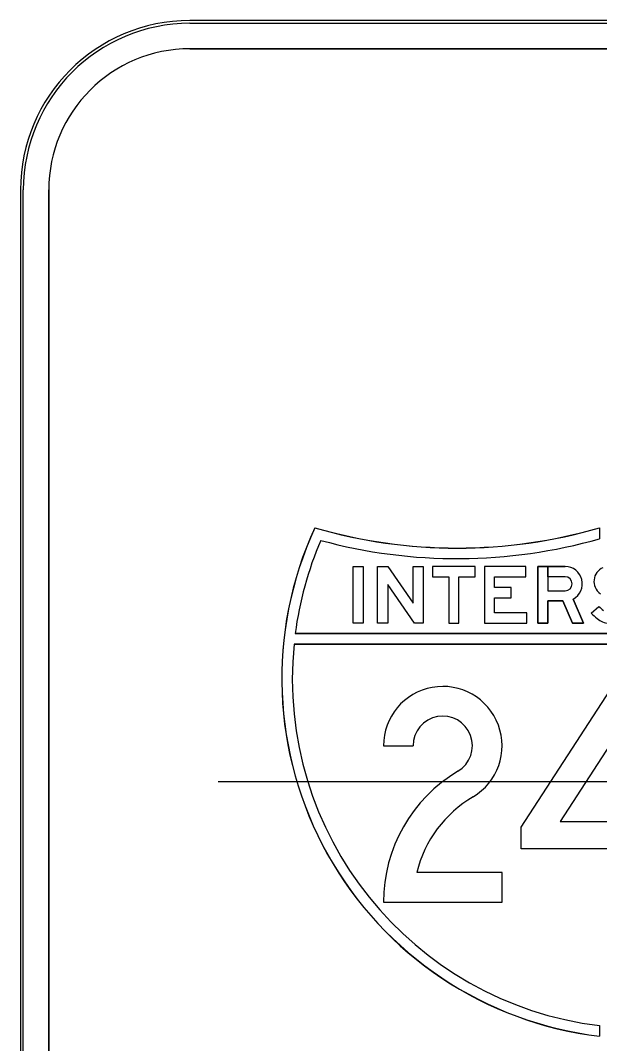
# Model space of a CAD drawing. Extents: x 2149961 to 2150220, y 145114 to 145240.
# Drawn here: x 2150197.47 to 2150200.89, y 145140.78 to 145146.82 of the extents above; entities that cross this region are included whole.
import ezdxf

# ---------------------------------------------------------------- set-up
doc = ezdxf.new("R2010")
doc.units = 0
for name, color, linetype in [('GSBWFILL', 7, 'Continuous'), ('GSCOLORFILL', 7, 'Continuous'), ('GSOUTLINE', 7, 'Continuous'), ('TEXT', 7, 'Continuous')]:
    doc.layers.add(name, color=color, linetype=linetype)

msp = doc.modelspace()

# ---------------------------------------------------------------- linework, layer by layer
at = {"layer": 'GSBWFILL'}
for p, q in [((2150211.9727, 145146.8166), (2150198.4727, 145146.8166)), ((2150198.4727, 145146.6499), (2150211.9727, 145146.6499)), ((2150197.4727, 145145.8166), (2150197.4727, 145131.3166)), ((2150197.6393, 145131.3166), (2150197.6393, 145145.8166)), ((2150199.6142, 145142.5383), (2150199.7892, 145142.5383)), ((2150200.3142, 145141.7914), (2150199.8108, 145141.7914))]:
    msp.add_line(p, q, dxfattribs=at)
for points in [[(2150200.8892, 145143.8248), (2150200.8892, 145143.7597)], [(2150200.7337, 145143.404), (2150200.795, 145143.2623), (2150200.7297, 145143.2623), (2150200.6734, 145143.3923), (2150200.5851, 145143.3923), (2150200.585, 145143.2623), (2150200.525, 145143.2623), (2150200.525, 145143.5956), (2150200.585, 145143.5956), (2150200.5851, 145143.4523), (2150200.6862, 145143.4523)], [(2150200.5851, 145143.5356), (2150200.5851, 145143.5956), (2150200.6862, 145143.5956)], [(2150200.6862, 145143.5356), (2150200.5851, 145143.5356)], [(2150200.8406, 145143.3213), (2150200.886, 145143.3605)], [(2150199.0938, 145143.1998), (2150202.6847, 145143.1998)], [(2150202.6918, 145143.1373), (2150199.0867, 145143.1373)], [(2150199.6142, 145141.6164), (2150200.3142, 145141.6164), (2150200.3142, 145141.7914)], [(2150200.8892, 145140.8877), (2150200.8892, 145140.8248)]]:
    msp.add_lwpolyline(points, dxfattribs=at)
for points in [[(2150199.4347, 145143.2623), (2150199.4347, 145143.5956), (2150199.4947, 145143.5956), (2150199.4947, 145143.2623)], [(2150199.8493, 145143.5956), (2150199.8493, 145143.2623), (2150199.7976, 145143.2623), (2150199.6393, 145143.4906), (2150199.6393, 145143.2623), (2150199.5793, 145143.2623), (2150199.5793, 145143.5956), (2150199.6395, 145143.5956), (2150199.7893, 145143.3796), (2150199.7893, 145143.5956)], [(2150199.9046, 145143.5356), (2150199.9996, 145143.5356), (2150199.9996, 145143.2623), (2150200.0596, 145143.2623), (2150200.0596, 145143.5356), (2150200.1546, 145143.5356), (2150200.1546, 145143.5956), (2150199.9046, 145143.5956)], [(2150200.4599, 145143.3223), (2150200.2699, 145143.3223), (2150200.2699, 145143.4119), (2150200.3683, 145143.4119), (2150200.3683, 145143.4719), (2150200.2699, 145143.4719), (2150200.2699, 145143.5356), (2150200.4549, 145143.5356), (2150200.4549, 145143.5956), (2150200.2099, 145143.5956), (2150200.2099, 145143.2623), (2150200.4599, 145143.2623)], [(2150200.4267, 145141.9298), (2150200.4267, 145142.0585), (2150200.9517, 145142.8664), (2150201.1267, 145142.8664), (2150201.1267, 145142.0923), (2150201.2017, 145142.0923), (2150201.2017, 145141.9298), (2150201.1267, 145141.9298), (2150201.1267, 145141.6164), (2150200.9517, 145141.6164), (2150200.9517, 145142.5452), (2150200.6574, 145142.0923), (2150200.9517, 145142.0923), (2150200.9517, 145141.9298)]]:
    msp.add_lwpolyline(points, close=True, dxfattribs=at)
for centre, radius, start, end in [((2150198.4727, 145145.8166), 1, 90, 180), ((2150198.4727, 145145.8166), 0.8333, 90, 180), ((2150201.1392, 145142.935), 2.125, 155.24688, 263.24367), ((2150200.0494, 145146.7048), 3, 253.74222, 286.25778), ((2150201.1392, 145142.935), 2.0625, 156.72666, 172.62476), ((2150200.0494, 145146.7048), 3.0625, 254.76427, 285.91708), ((2150201.1392, 145142.935), 2.0625, 174.3723, 263.03794)]:
    msp.add_arc(centre, radius, start, end, dxfattribs=at)
for centre, major_axis, ratio, start_param, end_param in [((2150200.6862, 145143.4939), (0, 0.1017), 0.999999, 3.62744, 6.283185), ((2150200.9436, 145143.5084), (0, 0.0872), 0.999999, 0.407095, 1.468557), ((2150200.6862, 145143.4939), (0, 0.0417), 0.999999, 3.141593, 6.283185), ((2150200.9517, 145143.5076), (0, 0.0953), 0.999999, 1.468557, 1.941238), ((2150200.9323, 145143.5), (0, 0.0745), 0.999999, 1.941238, 2.621157), ((2150201.0163, 145143.4731), (0, 0.1722), 0.999999, 2.283243, 2.489697), ((2150201.0163, 145143.4731), (0, 0.2322), 0.999999, 2.283243, 2.489697), ((2150200.968, 145143.4098), (0, 0.1525), 0.999999, 2.489697, 2.979885), ((2150199.9642, 145142.5383), (0, 0.35), 0.999996, 3.677015, 7.853982), ((2150199.9642, 145142.5383), (0, 0.175), 0.999996, 3.677015, 7.853982), ((2150200.5111, 145141.6164), (0, 0.8969), 0.999996, 0.535422, 1.570802), ((2150200.5111, 145141.6164), (0, 0.7219), 0.999996, 0.535422, 1.32594)]:
    msp.add_ellipse(centre, major_axis=major_axis, ratio=ratio, start_param=start_param, end_param=end_param, dxfattribs=at)
at = {"layer": 'GSCOLORFILL'}
for p, q in [((2150211.9727, 145146.8166), (2150198.4727, 145146.8166)), ((2150211.9727, 145146.8166), (2150198.4727, 145146.8166)), ((2150211.9727, 145146.8166), (2150198.4727, 145146.8166)), ((2150198.4727, 145146.7999), (2150211.9727, 145146.7999)), ((2150198.4727, 145146.6499), (2150211.9727, 145146.6499)), ((2150197.4727, 145145.8166), (2150197.4727, 145131.3166)), ((2150197.4727, 145145.8166), (2150197.4727, 145131.3166)), ((2150197.4727, 145145.8166), (2150197.4727, 145131.3166)), ((2150197.4893, 145131.3166), (2150197.4893, 145145.8166)), ((2150197.6393, 145131.3166), (2150197.6393, 145145.8166)), ((2150199.6142, 145142.5383), (2150199.7892, 145142.5383)), ((2150200.3142, 145141.7914), (2150199.8108, 145141.7914))]:
    msp.add_line(p, q, dxfattribs=at)
for points in [[(2150200.8892, 145143.8248), (2150200.8892, 145143.7597)], [(2150200.7337, 145143.404), (2150200.795, 145143.2623), (2150200.7297, 145143.2623), (2150200.6734, 145143.3923), (2150200.5851, 145143.3923), (2150200.585, 145143.2623), (2150200.525, 145143.2623), (2150200.525, 145143.5956), (2150200.585, 145143.5956), (2150200.5851, 145143.4523), (2150200.6862, 145143.4523)], [(2150200.5851, 145143.5356), (2150200.5851, 145143.5956), (2150200.6862, 145143.5956)], [(2150200.6862, 145143.5356), (2150200.5851, 145143.5356)], [(2150200.8406, 145143.3213), (2150200.886, 145143.3605)], [(2150202.6847, 145143.1998), (2150199.0938, 145143.1998)], [(2150199.0938, 145143.1998), (2150202.6847, 145143.1998)], [(2150199.0867, 145143.1373), (2150202.6918, 145143.1373)], [(2150202.6918, 145143.1373), (2150199.0867, 145143.1373)], [(2150199.6142, 145141.6164), (2150200.3142, 145141.6164), (2150200.3142, 145141.7914)], [(2150200.8892, 145140.8877), (2150200.8892, 145140.8248)], [(2150200.8892, 145140.8254), (2150200.8892, 145140.8248)]]:
    msp.add_lwpolyline(points, dxfattribs=at)
for points in [[(2150199.4347, 145143.2623), (2150199.4347, 145143.5956), (2150199.4947, 145143.5956), (2150199.4947, 145143.2623)], [(2150199.8493, 145143.5956), (2150199.8493, 145143.2623), (2150199.7976, 145143.2623), (2150199.6393, 145143.4906), (2150199.6393, 145143.2623), (2150199.5793, 145143.2623), (2150199.5793, 145143.5956), (2150199.6395, 145143.5956), (2150199.7893, 145143.3796), (2150199.7893, 145143.5956)], [(2150199.9046, 145143.5356), (2150199.9996, 145143.5356), (2150199.9996, 145143.2623), (2150200.0596, 145143.2623), (2150200.0596, 145143.5356), (2150200.1546, 145143.5356), (2150200.1546, 145143.5956), (2150199.9046, 145143.5956)], [(2150200.4599, 145143.3223), (2150200.2699, 145143.3223), (2150200.2699, 145143.4119), (2150200.3683, 145143.4119), (2150200.3683, 145143.4719), (2150200.2699, 145143.4719), (2150200.2699, 145143.5356), (2150200.4549, 145143.5356), (2150200.4549, 145143.5956), (2150200.2099, 145143.5956), (2150200.2099, 145143.2623), (2150200.4599, 145143.2623)], [(2150200.4267, 145141.9298), (2150200.4267, 145142.0585), (2150200.9517, 145142.8664), (2150201.1267, 145142.8664), (2150201.1267, 145142.0923), (2150201.2017, 145142.0923), (2150201.2017, 145141.9298), (2150201.1267, 145141.9298), (2150201.1267, 145141.6164), (2150200.9517, 145141.6164), (2150200.9517, 145142.5452), (2150200.6574, 145142.0923), (2150200.9517, 145142.0923), (2150200.9517, 145141.9298)]]:
    msp.add_lwpolyline(points, close=True, dxfattribs=at)
for centre, radius, start, end in [((2150198.4727, 145145.8166), 1, 90, 180), ((2150198.4727, 145145.8166), 1, 90, 180), ((2150198.4727, 145145.8166), 1, 90, 180), ((2150198.4727, 145145.8166), 0.9833, 90, 180), ((2150198.4727, 145145.8166), 0.8333, 90, 180), ((2150201.1392, 145142.935), 2.125, 155.24688, 263.24367), ((2150201.1392, 145142.935), 2.125, 155.24688, 263.24367), ((2150201.1392, 145142.935), 2.1243, 155.26218, 263.24157), ((2150200.0494, 145146.7048), 3, 253.74222, 286.25778), ((2150200.0494, 145146.7048), 3, 253.74222, 286.25778), ((2150200.0494, 145146.7048), 3.0006, 253.75306, 286.25411), ((2150201.1392, 145142.935), 2.0625, 156.72666, 172.62476), ((2150201.1392, 145142.935), 2.0625, 156.72666, 172.62476), ((2150200.0494, 145146.7048), 3.0625, 254.76427, 285.91708), ((2150200.0494, 145146.7048), 3.0625, 254.76427, 285.91708), ((2150201.1392, 145142.935), 2.0625, 174.3723, 263.03794), ((2150201.1392, 145142.935), 2.0625, 174.3723, 263.03794)]:
    msp.add_arc(centre, radius, start, end, dxfattribs=at)
for centre, major_axis, ratio, start_param, end_param in [((2150200.6862, 145143.4939), (0, 0.1017), 0.999999, 3.62744, 6.283185), ((2150200.9436, 145143.5084), (0, 0.0872), 0.999999, 0.407095, 1.468557), ((2150200.6862, 145143.4939), (0, 0.0417), 0.999999, 3.141593, 6.283185), ((2150200.9517, 145143.5076), (0, 0.0953), 0.999999, 1.468557, 1.941238), ((2150200.9323, 145143.5), (0, 0.0745), 0.999999, 1.941238, 2.621157), ((2150201.0163, 145143.4731), (0, 0.1722), 0.999999, 2.283243, 2.489697), ((2150201.0163, 145143.4731), (0, 0.2322), 0.999999, 2.283243, 2.489697), ((2150200.968, 145143.4098), (0, 0.1525), 0.999999, 2.489697, 2.979885), ((2150199.9642, 145142.5383), (0, 0.35), 0.999996, 3.677015, 7.853982), ((2150199.9642, 145142.5383), (0, 0.175), 0.999996, 3.677015, 7.853982), ((2150200.5111, 145141.6164), (0, 0.8969), 0.999996, 0.535422, 1.570802), ((2150200.5111, 145141.6164), (0, 0.7219), 0.999996, 0.535422, 1.32594)]:
    msp.add_ellipse(centre, major_axis=major_axis, ratio=ratio, start_param=start_param, end_param=end_param, dxfattribs=at)
at = {"layer": 'GSOUTLINE'}
for p, q in [((2150211.9727, 145146.8166), (2150198.4727, 145146.8166)), ((2150211.9727, 145146.6499), (2150198.4727, 145146.6499)), ((2150197.4727, 145145.8166), (2150197.4727, 145131.3166)), ((2150197.6393, 145145.8166), (2150197.6393, 145131.3166)), ((2150199.6142, 145142.5383), (2150199.7892, 145142.5383)), ((2150200.3142, 145141.7914), (2150199.8108, 145141.7914))]:
    msp.add_line(p, q, dxfattribs=at)
for points in [[(2150199.4347, 145143.2623), (2150199.4347, 145143.5956), (2150199.4947, 145143.5956), (2150199.4947, 145143.2623)], [(2150199.8493, 145143.5956), (2150199.8493, 145143.2623), (2150199.7976, 145143.2623), (2150199.6393, 145143.4906), (2150199.6393, 145143.2623), (2150199.5793, 145143.2623), (2150199.5793, 145143.5956), (2150199.6395, 145143.5956), (2150199.7893, 145143.3796), (2150199.7893, 145143.5956)], [(2150199.9046, 145143.5356), (2150199.9996, 145143.5356), (2150199.9996, 145143.2623), (2150200.0596, 145143.2623), (2150200.0596, 145143.5356), (2150200.1546, 145143.5356), (2150200.1546, 145143.5956), (2150199.9046, 145143.5956)], [(2150200.4599, 145143.3223), (2150200.2699, 145143.3223), (2150200.2699, 145143.4119), (2150200.3683, 145143.4119), (2150200.3683, 145143.4719), (2150200.2699, 145143.4719), (2150200.2699, 145143.5356), (2150200.4549, 145143.5356), (2150200.4549, 145143.5956), (2150200.2099, 145143.5956), (2150200.2099, 145143.2623), (2150200.4599, 145143.2623)], [(2150200.9517, 145141.6164), (2150200.9517, 145141.9298), (2150200.4267, 145141.9298), (2150200.4267, 145142.0585), (2150200.9517, 145142.8664), (2150201.1267, 145142.8664), (2150201.1267, 145142.0923), (2150201.2017, 145142.0923), (2150201.2017, 145141.9298), (2150201.1267, 145141.9298), (2150201.1267, 145141.6164)], [(2150200.9517, 145142.5452), (2150200.6574, 145142.0923), (2150200.9517, 145142.0923)]]:
    msp.add_lwpolyline(points, close=True, dxfattribs=at)
for points in [[(2150200.6862, 145143.5956), (2150200.525, 145143.5956), (2150200.525, 145143.2623), (2150200.585, 145143.2623), (2150200.5851, 145143.3923), (2150200.6734, 145143.3923), (2150200.7297, 145143.2623), (2150200.795, 145143.2623), (2150200.7337, 145143.404)], [(2150200.6862, 145143.5356), (2150200.585, 145143.5356), (2150200.5851, 145143.4523), (2150200.6862, 145143.4523)], [(2150200.8406, 145143.3213), (2150200.886, 145143.3605)], [(2150202.6847, 145143.1998), (2150199.0938, 145143.1998)], [(2150199.0867, 145143.1373), (2150202.6918, 145143.1373)], [(2150199.6142, 145141.6164), (2150200.3142, 145141.6164), (2150200.3142, 145141.7914)]]:
    msp.add_lwpolyline(points, dxfattribs=at)
for centre, radius, start, end in [((2150198.4727, 145145.8166), 1, 90, 180), ((2150198.4727, 145145.8166), 0.8333, 90, 180), ((2150201.1392, 145142.935), 2.125, 155.24688, 263.24367), ((2150200.0494, 145146.7048), 3, 253.74222, 286.25778), ((2150201.1392, 145142.935), 2.0625, 156.72666, 172.62476), ((2150200.0494, 145146.7048), 3.0625, 254.76427, 285.91708), ((2150201.1392, 145142.935), 2.0625, 174.3723, 263.03794)]:
    msp.add_arc(centre, radius, start, end, dxfattribs=at)
for centre, major_axis, ratio, start_param, end_param in [((2150200.6862, 145143.4939), (0, 0.1017), 0.999999, 3.62744, 6.283185), ((2150200.9436, 145143.5084), (0, 0.0872), 0.999999, 0.407095, 1.468557), ((2150200.6862, 145143.4939), (0, 0.0417), 0.999999, 3.141593, 6.283185), ((2150200.9517, 145143.5076), (0, 0.0953), 0.999999, 1.468557, 1.941238), ((2150200.9323, 145143.5), (0, 0.0745), 0.999999, 1.941238, 2.621157), ((2150201.0163, 145143.4731), (0, 0.1722), 0.999999, 2.283243, 2.489697), ((2150201.0163, 145143.4731), (0, 0.2322), 0.999999, 2.283243, 2.489697), ((2150200.968, 145143.4098), (0, 0.1525), 0.999999, 2.489697, 2.979885), ((2150199.9642, 145142.5383), (0, 0.35), 0.999996, 3.677015, 7.853982), ((2150199.9642, 145142.5383), (0, 0.175), 0.999996, 3.677015, 7.853982), ((2150200.5111, 145141.6164), (0, 0.8969), 0.999996, 0.535422, 1.570802), ((2150200.5111, 145141.6164), (0, 0.7219), 0.999996, 0.535422, 1.32594)]:
    msp.add_ellipse(centre, major_axis=major_axis, ratio=ratio, start_param=start_param, end_param=end_param, dxfattribs=at)
at = {"layer": 'TEXT'}
msp.add_line((2150205.2227, 145142.3249), (2150198.6399, 145142.3249), dxfattribs=at)

doc.saveas('drawing.dxf')
